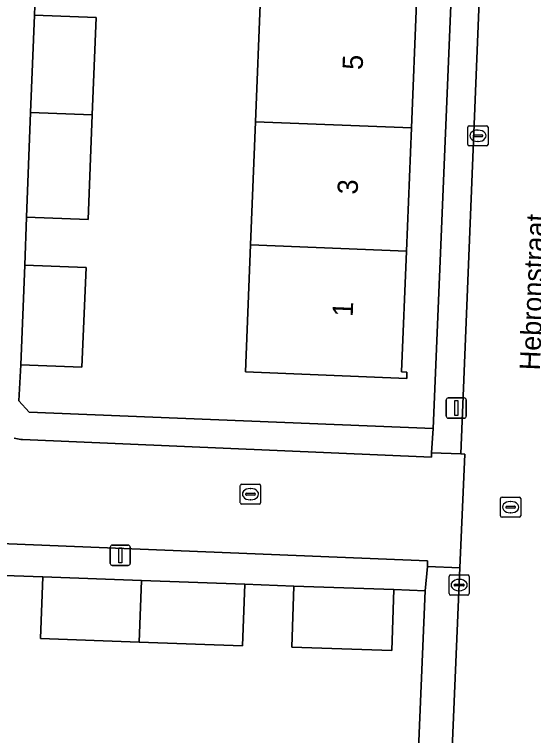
# Model space of a CAD drawing. Extents: x 161354 to 162026, y 386504 to 387460.
# Drawn here: x 161540.83 to 161566.46, y 387313.91 to 387349.57 of the extents above; entities that cross this region are included whole.
import ezdxf

# ---------------------------------------------------------------- set-up
doc = ezdxf.new("R2010")
doc.units = 0
for name, color, linetype in [('IMGEO_Erf', 7, 'Continuous'), ('IMGEO_Kolk', 7, 'Continuous'), ('IMGEO_Lichtmast', 7, 'Continuous'), ('IMGEO_Openbare_ruimte_label', 7, 'Continuous'), ('IMGEO_Pand', 7, 'Continuous'), ('IMGEO_Pand_nummerreeks', 7, 'Continuous'), ('IMGEO_Rijbaan_lokaal_open', 7, 'Continuous'), ('IMGEO_Rioolput', 7, 'Continuous'), ('IMGEO_Voetpad_open', 7, 'Continuous')]:
    doc.layers.add(name, color=color, linetype=linetype)

msp = doc.modelspace()

# ---------------------------------------------------------------- linework, layer by layer
at = {"layer": 'IMGEO_Erf'}
for points in [[(161541.837, 387350.001), (161541.82, 387349.538), (161544.86, 387349.416), (161544.667, 387344.604), (161544.459, 387339.428), (161541.418, 387339.55), (161541.339, 387337.18), (161544.361, 387337.059), (161544.162, 387332.129), (161541.141, 387332.25), (161541.051, 387330.463), (161541.554, 387329.912), (161561.498, 387329.1), (161563.663, 387380.812)], [(161560.677, 387350.167), (161560.428, 387343.96), (161560.183, 387337.863), (161559.943, 387331.9), (161560.21, 387331.89), (161560.197, 387331.578), (161552.231, 387331.898), (161552.483, 387338.172), (161552.728, 387344.269), (161552.978, 387350.476)], [(161561.109, 387321.064), (161559.565, 387321.138), (161559.468, 387318.121), (161554.529, 387318.281), (161554.626, 387321.297), (161552.208, 387321.396), (161552.094, 387318.347), (161546.985, 387318.539), (161542.111, 387318.722), (161542.226, 387321.771), (161539.863, 387321.843)], [(161510.562, 387299.829), (161557.302, 387298.008), (161557.556, 387298.009), (161557.808, 387298.033), (161558.058, 387298.079), (161558.302, 387298.147), (161558.54, 387298.237), (161558.768, 387298.348), (161558.986, 387298.479), (161559.191, 387298.628), (161559.381, 387298.796), (161559.556, 387298.979), (161559.714, 387299.178), (161559.854, 387299.39), (161559.974, 387299.613), (161560.074, 387299.847), (161560.152, 387300.088), (161560.209, 387300.336), (161560.243, 387300.587), (161560.252, 387300.722), (161561.109, 387321.064)]]:
    msp.add_lwpolyline(points, dxfattribs=at)
at = {"layer": 'IMGEO_Kolk'}
for p, q in [((161563.216, 387343.145), (161563.216, 387343.997)), ((161563.291, 387344.071), (161564.143, 387344.071)), ((161563.704, 387343.851), (161563.729, 387343.851)), ((161564.217, 387343.997), (161564.217, 387343.145)), ((161563.475, 387343.565), (161563.475, 387343.577)), ((161563.913, 387343.528), (161563.515, 387343.528)), ((161563.518, 387343.614), (161563.916, 387343.614)), ((161563.959, 387343.577), (161563.959, 387343.565)), ((161563.727, 387343.291), (161563.702, 387343.291)), ((161564.143, 387343.071), (161563.291, 387343.071)), ((161551.982, 387325.425), (161551.982, 387326.277)), ((161552.057, 387326.351), (161552.909, 387326.351)), ((161552.47, 387326.131), (161552.495, 387326.131)), ((161552.983, 387326.277), (161552.983, 387325.425)), ((161552.241, 387325.845), (161552.241, 387325.857)), ((161552.679, 387325.808), (161552.281, 387325.808)), ((161552.284, 387325.894), (161552.682, 387325.894)), ((161552.725, 387325.857), (161552.725, 387325.845)), ((161552.909, 387325.351), (161552.057, 387325.351)), ((161552.493, 387325.571), (161552.468, 387325.571)), ((161562.289, 387320.932), (161562.289, 387321.784)), ((161562.364, 387321.858), (161563.216, 387321.858)), ((161563.29, 387321.784), (161563.29, 387320.932)), ((161562.591, 387321.401), (161562.989, 387321.401)), ((161562.777, 387321.638), (161562.802, 387321.638)), ((161562.548, 387321.352), (161562.548, 387321.364)), ((161562.986, 387321.315), (161562.588, 387321.315)), ((161562.8, 387321.078), (161562.775, 387321.078)), ((161563.032, 387321.364), (161563.032, 387321.352)), ((161563.216, 387320.858), (161562.364, 387320.858))]:
    msp.add_line(p, q, dxfattribs=at)
for points in [[(161563.216, 387343.145), (161563.216, 387343.997)], [(161563.291, 387344.071), (161564.143, 387344.071)], [(161564.217, 387343.997), (161564.217, 387343.145)], [(161564.143, 387343.071), (161563.291, 387343.071)], [(161551.982, 387325.425), (161551.982, 387326.277)], [(161552.057, 387326.351), (161552.909, 387326.351)], [(161552.983, 387326.277), (161552.983, 387325.425)], [(161552.909, 387325.351), (161552.057, 387325.351)], [(161562.289, 387320.932), (161562.289, 387321.784)], [(161562.364, 387321.858), (161563.216, 387321.858)], [(161563.29, 387321.784), (161563.29, 387320.932)], [(161563.216, 387320.858), (161562.364, 387320.858)]]:
    msp.add_lwpolyline(points, dxfattribs=at)
for centre, radius, start, end in [((161563.293, 387343.995), 0.0765, 91.552, 178.448), ((161563.293, 387343.995), 0.0765, 91.552, 178.448), ((161564.141, 387343.995), 0.0765, 1.552, 88.448), ((161564.141, 387343.995), 0.0765, 1.552, 88.448), ((161563.515, 387343.574), 0.0403, 85.8775, 175.7526), ((161563.512, 387343.564), 0.0366, 178.938, 274.7102), ((161563.916, 387343.571), 0.043, 264.8664, 352.4533), ((161563.92, 387343.576), 0.0386, 1.7309, 96.639), ((161563.293, 387343.147), 0.0765, 181.552, 268.448), ((161563.293, 387343.147), 0.0765, 181.552, 268.448), ((161564.141, 387343.147), 0.0765, 271.552, 358.448), ((161564.141, 387343.147), 0.0765, 271.552, 358.448), ((161552.059, 387326.275), 0.0765, 91.552, 178.448), ((161552.059, 387326.275), 0.0765, 91.552, 178.448), ((161552.907, 387326.275), 0.0765, 1.552, 88.448), ((161552.907, 387326.275), 0.0765, 1.552, 88.448), ((161552.281, 387325.854), 0.0403, 85.8775, 175.7526), ((161552.278, 387325.844), 0.0366, 178.938, 274.7102), ((161552.682, 387325.851), 0.043, 264.8664, 352.4533), ((161552.686, 387325.856), 0.0386, 1.7309, 96.639), ((161552.059, 387325.427), 0.0765, 181.552, 268.448), ((161552.059, 387325.427), 0.0765, 181.552, 268.448), ((161552.907, 387325.427), 0.0765, 271.552, 358.448), ((161552.907, 387325.427), 0.0765, 271.552, 358.448), ((161562.366, 387321.782), 0.0765, 91.552, 178.448), ((161562.366, 387321.782), 0.0765, 91.552, 178.448), ((161563.214, 387321.782), 0.0765, 1.552, 88.448), ((161563.214, 387321.782), 0.0765, 1.552, 88.448), ((161562.588, 387321.361), 0.0403, 85.8775, 175.7526), ((161562.993, 387321.363), 0.0386, 1.7309, 96.639), ((161562.585, 387321.351), 0.0366, 178.938, 274.7102), ((161562.989, 387321.358), 0.043, 264.8664, 352.4533), ((161562.366, 387320.934), 0.0765, 181.552, 268.448), ((161562.366, 387320.934), 0.0765, 181.552, 268.448), ((161563.214, 387320.934), 0.0765, 271.552, 358.448), ((161563.214, 387320.934), 0.0765, 271.552, 358.448)]:
    msp.add_arc(centre, radius, start, end, dxfattribs=at)
for centre, major_axis, ratio, start_param, end_param in [((161563.703, 387343.571), (-0.387, 0.002), 0.722429, 4.712389, 7.853982), ((161563.728, 387343.571), (-0.39, 0.002), 0.717154, 1.570796, 4.712389), ((161552.469, 387325.851), (-0.387, 0.002), 0.722429, 4.712389, 7.853982), ((161552.494, 387325.851), (-0.39, 0.002), 0.717154, 1.570796, 4.712389), ((161562.776, 387321.358), (-0.387, 0.002), 0.722429, 4.712389, 7.853982), ((161562.801, 387321.358), (-0.39, 0.002), 0.717154, 1.570796, 4.712389)]:
    msp.add_ellipse(centre, major_axis=major_axis, ratio=ratio, start_param=start_param, end_param=end_param, dxfattribs=at)
at = {"layer": 'IMGEO_Lichtmast'}
for p, q in [((161562.149, 387329.708), (161562.149, 387330.508)), ((161562.149, 387330.508), (161562.149, 387329.708)), ((161562.249, 387330.608), (161563.039, 387330.608)), ((161563.039, 387330.608), (161562.249, 387330.608)), ((161563.139, 387330.508), (161563.139, 387329.708)), ((161563.139, 387329.708), (161563.139, 387330.508)), ((161563.039, 387329.608), (161562.249, 387329.608)), ((161562.249, 387329.608), (161563.039, 387329.608)), ((161545.554, 387322.43), (161545.554, 387323.23)), ((161545.554, 387323.23), (161545.554, 387322.43)), ((161545.654, 387323.33), (161546.444, 387323.33)), ((161546.444, 387323.33), (161545.654, 387323.33)), ((161546.544, 387323.23), (161546.544, 387322.43)), ((161546.544, 387322.43), (161546.544, 387323.23)), ((161546.444, 387322.33), (161545.654, 387322.33)), ((161545.654, 387322.33), (161546.444, 387322.33))]:
    msp.add_line(p, q, dxfattribs=at)
for points in [[(161562.569, 387330.483), (161562.719, 387330.483), (161562.719, 387329.733), (161562.569, 387329.733), (161562.569, 387330.483)], [(161545.974, 387323.205), (161546.124, 387323.205), (161546.124, 387322.455), (161545.974, 387322.455), (161545.974, 387323.205)]]:
    msp.add_lwpolyline(points, dxfattribs=at)
for centre, start, end in [((161562.249, 387330.508), 90, 180), ((161562.249, 387330.508), 90, 180), ((161563.039, 387330.508), 0, 90), ((161563.039, 387330.508), 360, 90), ((161562.249, 387329.708), 180, 270), ((161562.249, 387329.708), 180, 270), ((161563.039, 387329.708), 270, 0), ((161563.039, 387329.708), 270, 0), ((161545.654, 387323.23), 90, 180), ((161545.654, 387323.23), 90, 180), ((161546.444, 387323.23), 0, 90), ((161546.444, 387323.23), 360, 90), ((161545.654, 387322.43), 180, 270), ((161545.654, 387322.43), 180, 270), ((161546.444, 387322.43), 270, 0), ((161546.444, 387322.43), 270, 0)]:
    msp.add_arc(centre, 0.1, start, end, dxfattribs=at)
at = {"layer": 'IMGEO_Pand'}
for points in [[(161560.428, 387343.96), (161560.677, 387350.167), (161552.978, 387350.476), (161552.728, 387344.269)], [(161541.626, 387344.726), (161544.667, 387344.604), (161544.86, 387349.416), (161541.82, 387349.538)], [(161541.418, 387339.55), (161544.459, 387339.428), (161544.667, 387344.604), (161541.626, 387344.726)], [(161560.183, 387337.863), (161560.428, 387343.96), (161552.728, 387344.269), (161552.483, 387338.172)], [(161552.483, 387338.172), (161552.231, 387331.898), (161560.197, 387331.578), (161560.21, 387331.89), (161559.943, 387331.9), (161560.183, 387337.863)], [(161541.141, 387332.25), (161544.162, 387332.129), (161544.361, 387337.059), (161541.339, 387337.18)], [(161547.1, 387321.588), (161542.226, 387321.771), (161542.111, 387318.722), (161546.985, 387318.539)], [(161546.985, 387318.539), (161552.094, 387318.347), (161552.208, 387321.396), (161547.1, 387321.588)], [(161554.529, 387318.281), (161559.468, 387318.121), (161559.565, 387321.138), (161554.626, 387321.297)]]:
    msp.add_lwpolyline(points, close=True, dxfattribs=at)
at = {"layer": 'IMGEO_Rijbaan_lokaal_open'}
for points in [[(161565.156, 387384.439), (161562.879, 387327.839), (161563.063, 387327.832), (161562.826, 387322.205), (161562.205, 387307.419)], [(161530.798, 387323.795), (161561.221, 387322.559), (161561.219, 387322.267), (161562.826, 387322.205), (161563.063, 387327.832), (161562.879, 387327.839), (161561.42, 387327.893), (161561.429, 387327.686), (161541.229, 387328.551), (161541.14, 387328.557), (161540.971, 387328.58), (161540.805, 387328.618)]]:
    msp.add_lwpolyline(points, dxfattribs=at)
at = {"layer": 'IMGEO_Rioolput'}
for p, q in [((161564.905, 387325.709), (161565.757, 387325.709)), ((161564.83, 387324.783), (161564.83, 387325.635)), ((161565.318, 387325.489), (161565.343, 387325.489)), ((161565.831, 387325.635), (161565.831, 387324.783)), ((161565.089, 387325.203), (161565.089, 387325.215)), ((161565.527, 387325.166), (161565.129, 387325.166)), ((161565.132, 387325.252), (161565.53, 387325.252)), ((161565.573, 387325.215), (161565.573, 387325.203)), ((161565.757, 387324.709), (161564.905, 387324.709)), ((161565.341, 387324.929), (161565.316, 387324.929))]:
    msp.add_line(p, q, dxfattribs=at)
for points in [[(161564.905, 387325.709), (161565.757, 387325.709)], [(161564.83, 387324.783), (161564.83, 387325.635)], [(161565.831, 387325.635), (161565.831, 387324.783)], [(161565.757, 387324.709), (161564.905, 387324.709)]]:
    msp.add_lwpolyline(points, dxfattribs=at)
for centre, radius, start, end in [((161564.907, 387325.633), 0.0765, 91.552, 178.448), ((161564.907, 387325.633), 0.0765, 91.552, 178.448), ((161565.755, 387325.633), 0.0765, 1.552, 88.448), ((161565.755, 387325.633), 0.0765, 1.552, 88.448), ((161565.129, 387325.212), 0.0403, 85.8775, 175.7526), ((161565.126, 387325.202), 0.0366, 178.938, 274.7102), ((161565.53, 387325.209), 0.043, 264.8664, 352.4533), ((161565.534, 387325.214), 0.0386, 1.7309, 96.639), ((161564.907, 387324.785), 0.0765, 181.552, 268.448), ((161564.907, 387324.785), 0.0765, 181.552, 268.448), ((161565.755, 387324.785), 0.0765, 271.552, 358.448), ((161565.755, 387324.785), 0.0765, 271.552, 358.448)]:
    msp.add_arc(centre, radius, start, end, dxfattribs=at)
for centre, major_axis, ratio, start_param, end_param in [((161565.317, 387325.209), (-0.387, 0.002), 0.722429, 4.712389, 7.853982), ((161565.342, 387325.209), (-0.39, 0.002), 0.717154, 1.570796, 4.712389)]:
    msp.add_ellipse(centre, major_axis=major_axis, ratio=ratio, start_param=start_param, end_param=end_param, dxfattribs=at)
at = {"layer": 'IMGEO_Voetpad_open'}
for points in [[(161563.817, 387384.43), (161563.735, 387382.504), (161563.663, 387380.812), (161561.498, 387329.1), (161561.42, 387327.893), (161562.879, 387327.839), (161565.156, 387384.439)], [(161540.805, 387328.618), (161540.971, 387328.58), (161541.14, 387328.557), (161541.229, 387328.551), (161561.429, 387327.686), (161561.42, 387327.893), (161561.498, 387329.1), (161541.554, 387329.912), (161541.051, 387330.463), (161541.141, 387332.25), (161541.339, 387337.18), (161541.418, 387339.55), (161541.626, 387344.726), (161541.82, 387349.538), (161541.837, 387350.001)], [(161539.863, 387321.843), (161542.226, 387321.771), (161547.1, 387321.588), (161552.208, 387321.396), (161554.626, 387321.297), (161559.565, 387321.138), (161561.109, 387321.064), (161561.219, 387322.267), (161561.221, 387322.559), (161530.798, 387323.795)], [(161562.826, 387322.205), (161561.219, 387322.267), (161561.109, 387321.064), (161560.252, 387300.722), (161560.243, 387300.587), (161560.209, 387300.336), (161560.152, 387300.088), (161560.074, 387299.847), (161559.974, 387299.613), (161559.854, 387299.39), (161559.714, 387299.178), (161559.556, 387298.979), (161559.381, 387298.796), (161559.191, 387298.628), (161558.986, 387298.479), (161558.768, 387298.348), (161558.54, 387298.237), (161558.302, 387298.147), (161558.058, 387298.079), (161557.808, 387298.033), (161557.556, 387298.009), (161561.384, 387297.907)], [(161561.754, 387299.77), (161561.763, 387300.804), (161562.205, 387307.419), (161562.826, 387322.205)]]:
    msp.add_lwpolyline(points, dxfattribs=at)

# ---------------------------------------------------------------- texts
at = {"layer": 'IMGEO_Openbare_ruimte_label'}
msp.add_text('Hebronstraat', height=1, rotation=87.5926, dxfattribs=at).set_placement((161566.773, 387331.96))
at = {"layer": 'IMGEO_Pand_nummerreeks'}
for s, p in [('5', (161558.021, 387346.816)), ('3', (161557.773, 387340.656)), ('1', (161557.53, 387334.609))]:
    msp.add_text(s, height=1, rotation=87.6977, dxfattribs=at).set_placement(p)

doc.saveas('drawing.dxf')
